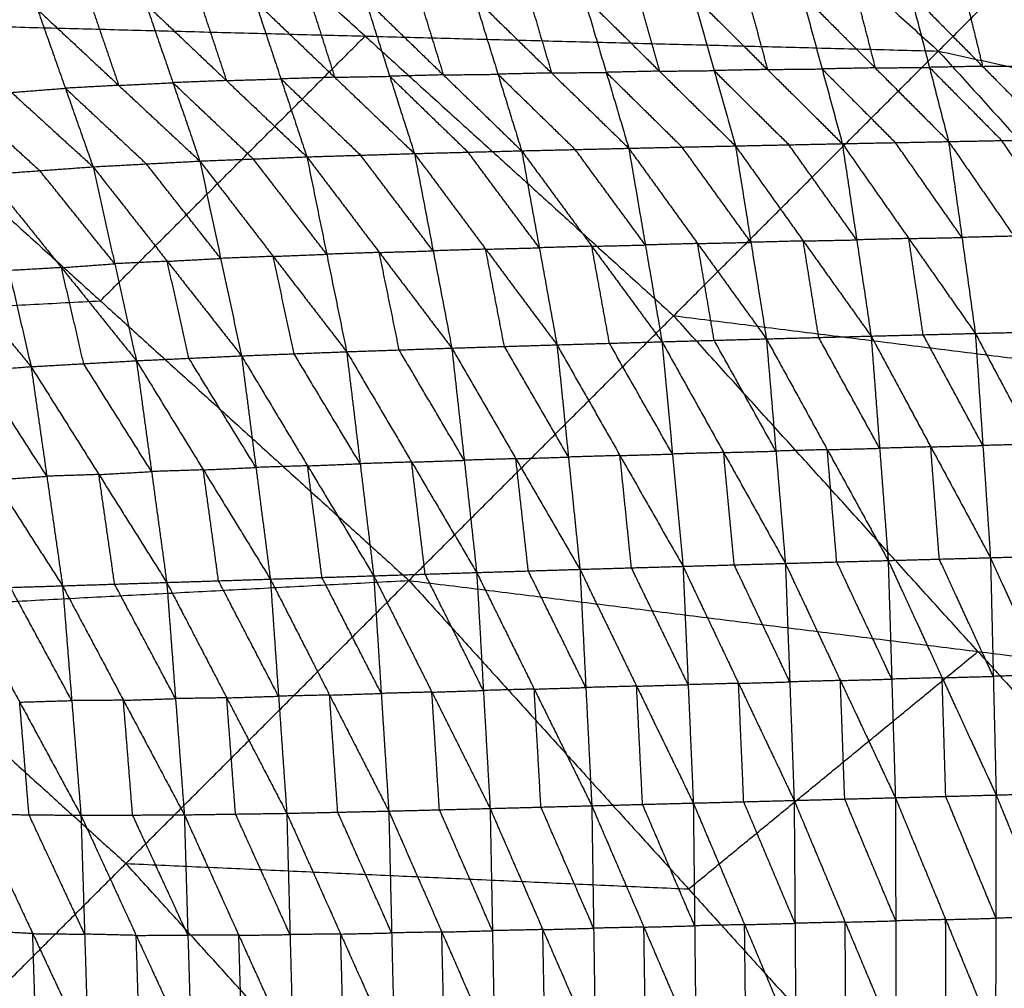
# Model space of a CAD drawing. Header units: millimetres. Extents: x -106 to 110, y -96 to 120.
# Tile 822 of 1020: x 51.02 to 59.65, y 60.99 to 69.49. Entities that reach past the tile are written whole.
import ezdxf

# ---------------------------------------------------------------- set-up
doc = ezdxf.new("R2010")
doc.units = ezdxf.units.MM
doc.header["$MEASUREMENT"] = 0
doc.layers.add('Default', color=7, linetype='Continuous', true_color=0x000000)

msp = doc.modelspace()

# ---------------------------------------------------------------- linework, layer by layer
at = {"layer": 'Default'}
for points in [[(49.0229, 69.4732, 4.6759), (51.105, 72.0103, 5.1322), (53.1871, 74.5473, 5.5886)], [(53.1871, 74.5473, 5.5886), (56.1309, 71.8791, 5.5886), (59.0748, 69.211, 5.5886)], [(59.0748, 69.211, 5.5886), (61.156, 71.2922, 6.2709), (63.2373, 73.3734, 6.9532)], [(54.0488, 69.3421, 5.1322), (52.5769, 70.6762, 5.1322), (51.105, 72.0103, 5.1322)], [(54.5274, 69.673, 1.9296), (54.6311, 69.3374, 1.5247), (54.7347, 69.0018, 1.1197)], [(55.0064, 69.6789, 1.9913), (55.2137, 69.0078, 1.1814), (55.421, 68.3366, 0.3714)], [(55.0064, 69.6789, 1.9913), (55.6835, 69.0189, 1.2419), (56.3606, 68.3588, 0.4925)], [(55.4859, 69.6843, 2.0566), (55.5847, 69.3516, 1.6493), (55.6835, 69.0189, 1.2419)], [(55.9653, 69.6896, 2.1219), (56.163, 69.0242, 1.3072), (56.3606, 68.3588, 0.4925)], [(55.9653, 69.6896, 2.1219), (56.6305, 69.0345, 1.3718), (57.2957, 68.3795, 0.6218)], [(56.4431, 69.6946, 2.1907), (56.5368, 69.3646, 1.7813), (56.6305, 69.0345, 1.3718)], [(56.921, 69.6995, 2.2595), (57.1084, 69.0395, 1.4406), (57.2957, 68.3795, 0.6218)], [(56.921, 69.6995, 2.2595), (57.5769, 69.0493, 1.5095), (58.2328, 68.3991, 0.7596)], [(57.3994, 69.7043, 2.3321), (57.4881, 69.3768, 1.9208), (57.5769, 69.0493, 1.5095)], [(57.8778, 69.7091, 2.4048), (58.0553, 69.0541, 1.5822), (58.2328, 68.3991, 0.7596)], [(57.8778, 69.7091, 2.4048), (58.5212, 69.0633, 1.6545), (59.1646, 68.4176, 0.9043)], [(58.3533, 69.7138, 2.4809), (58.4373, 69.3886, 2.0677), (58.5212, 69.0633, 1.6545)], [(58.8288, 69.7185, 2.557), (58.9967, 69.0681, 1.7306), (59.1646, 68.4176, 0.9043)], [(58.8288, 69.7185, 2.557), (59.4629, 69.077, 1.8065), (60.097, 68.4354, 1.0561)], [(59.3046, 69.7233, 2.6371), (59.3837, 69.4002, 2.2218), (59.4629, 69.077, 1.8065)], [(51.6526, 69.5973, 1.5859), (51.7705, 69.2537, 1.1923), (51.8884, 68.9101, 0.7988)], [(52.1278, 69.621, 1.639), (52.3637, 68.9338, 0.8519), (52.5995, 68.2466, 0.0648)], [(52.1278, 69.621, 1.639), (52.8329, 68.9523, 0.8979), (53.538, 68.2836, 0.1569)], [(52.6056, 69.6354, 1.6946), (52.7193, 69.2939, 1.2963), (52.8329, 68.9523, 0.8979)], [(53.0835, 69.6499, 1.7502), (53.3108, 68.9668, 0.9535), (53.538, 68.2836, 0.1569)], [(53.0835, 69.6499, 1.7502), (53.7823, 68.9811, 1.0048), (54.4812, 68.3123, 0.2595)], [(53.5659, 69.6585, 1.8091), (53.6741, 69.3198, 1.407), (53.7823, 68.9811, 1.0048)], [(54.0484, 69.6671, 1.868), (54.2648, 68.9897, 1.0637), (54.4812, 68.3123, 0.2595)], [(54.0484, 69.6671, 1.868), (54.7347, 69.0018, 1.1197), (55.421, 68.3366, 0.3714)], [(50.2337, 69.5006, 1.431), (50.9485, 68.8485, 0.7071), (51.6634, 68.1965, -0.0168)], [(51.1773, 69.5736, 1.5328), (51.4204, 68.885, 0.758), (51.6634, 68.1965, -0.0168)], [(51.1773, 69.5736, 1.5328), (51.8884, 68.9101, 0.7988), (52.5995, 68.2466, 0.0648)], [(49.0229, 69.4732, 4.6759), (51.7281, 67.0214, 4.6759), (54.4333, 64.5695, 4.6759)], [(49.0229, 69.4732, 4.6759), (54.0488, 69.3421, 5.1322), (59.0748, 69.211, 5.5886)], [(51.7281, 67.0214, 4.6759), (52.8885, 68.1817, 4.904), (54.0488, 69.3421, 5.1322)], [(54.0488, 69.3421, 5.1322), (55.4014, 68.1162, 5.1322), (56.7541, 66.8902, 5.1322)], [(54.4333, 64.5695, 4.6759), (56.7541, 66.8902, 5.1322), (59.0748, 69.211, 5.5886)], [(59.0748, 69.211, 5.5886), (61.743, 66.2671, 5.5886), (64.4111, 63.3232, 5.5886)], [(59.0748, 69.211, 5.5886), (64.0182, 68.1343, 6.2709), (68.9615, 67.0577, 6.9532)], [(58.5212, 69.0633, 1.6545), (58.759, 69.0657, 1.6926), (58.9967, 69.0681, 1.7306)], [(59.4629, 69.077, 1.8065), (59.2298, 69.0725, 1.7686), (58.9967, 69.0681, 1.7306)], [(58.9967, 69.0681, 1.7306), (59.3137, 68.7473, 1.3554), (59.6308, 68.4265, 0.9802)], [(59.4629, 69.077, 1.8065), (59.7008, 69.0794, 1.8466), (59.9387, 69.0818, 1.8866)], [(53.7823, 68.9811, 1.0048), (53.5465, 68.9739, 0.9792), (53.3108, 68.9668, 0.9535)], [(53.7823, 68.9811, 1.0048), (54.0236, 68.9854, 1.0343), (54.2648, 68.9897, 1.0637)], [(54.7347, 69.0018, 1.1197), (54.4997, 68.9958, 1.0917), (54.2648, 68.9897, 1.0637)], [(54.2648, 68.9897, 1.0637), (54.608, 68.6571, 0.6896), (54.9511, 68.3245, 0.3154)], [(54.7347, 69.0018, 1.1197), (54.9742, 69.0048, 1.1505), (55.2137, 69.0078, 1.1814)], [(55.6835, 69.0189, 1.2419), (55.4486, 69.0133, 1.2116), (55.2137, 69.0078, 1.1814)], [(55.2137, 69.0078, 1.1814), (55.5523, 68.6777, 0.8067), (55.8908, 68.3477, 0.4319)], [(55.6835, 69.0189, 1.2419), (55.9232, 69.0215, 1.2746), (56.163, 69.0242, 1.3072)], [(56.6305, 69.0345, 1.3718), (56.3967, 69.0294, 1.3395), (56.163, 69.0242, 1.3072)], [(56.163, 69.0242, 1.3072), (56.4956, 68.6967, 0.9322), (56.8282, 68.3692, 0.5571)], [(56.6305, 69.0345, 1.3718), (56.8694, 69.037, 1.4062), (57.1084, 69.0395, 1.4406)], [(57.5769, 69.0493, 1.5095), (57.3426, 69.0444, 1.4751), (57.1084, 69.0395, 1.4406)], [(57.1084, 69.0395, 1.4406), (57.4363, 68.7144, 1.0656), (57.7643, 68.3893, 0.6907)], [(57.5769, 69.0493, 1.5095), (57.8161, 69.0517, 1.5459), (58.0553, 69.0541, 1.5822)], [(58.5212, 69.0633, 1.6545), (58.2883, 69.0587, 1.6184), (58.0553, 69.0541, 1.5822)], [(58.0553, 69.0541, 1.5822), (58.377, 68.7312, 1.2071), (58.6987, 68.4083, 0.8319)], [(51.8884, 68.9101, 0.7988), (51.6544, 68.8976, 0.7784), (51.4204, 68.885, 0.758)], [(51.8884, 68.9101, 0.7988), (52.126, 68.9219, 0.8253), (52.3637, 68.9338, 0.8519)], [(52.8329, 68.9523, 0.8979), (52.5983, 68.9431, 0.8749), (52.3637, 68.9338, 0.8519)], [(52.3637, 68.9338, 0.8519), (52.7162, 68.5995, 0.4814), (53.0688, 68.2651, 0.1108)], [(52.8329, 68.9523, 0.8979), (53.0718, 68.9595, 0.9257), (53.3108, 68.9668, 0.9535)], [(53.3108, 68.9668, 0.9535), (53.6602, 68.6324, 0.5809), (54.0096, 68.298, 0.2082)], [(50.4817, 68.8144, 0.6718), (50.8391, 68.4884, 0.3099), (51.1966, 68.1624, -0.052)], [(50.9485, 68.8485, 0.7071), (51.1844, 68.8668, 0.7326), (51.4204, 68.885, 0.758)], [(51.4204, 68.885, 0.758), (51.7759, 68.5533, 0.391), (52.1314, 68.2215, 0.024)], [(56.3606, 68.3588, 0.4925), (56.8282, 68.3692, 0.5571), (57.2957, 68.3795, 0.6218)], [(57.2957, 68.3795, 0.6218), (57.7643, 68.3893, 0.6907), (58.2328, 68.3991, 0.7596)], [(57.2957, 68.3795, 0.6218), (57.4315, 67.5336, 0.0019), (57.5673, 66.6878, -0.6179)], [(57.2957, 68.3795, 0.6218), (57.8906, 67.5458, 0.0667), (58.4854, 66.7121, -0.4883)], [(58.3591, 67.5556, 0.1356), (58.0617, 67.9724, 0.4131), (57.7643, 68.3893, 0.6907)], [(58.2328, 68.3991, 0.7596), (58.6987, 68.4083, 0.8319), (59.1646, 68.4176, 0.9043)], [(58.2328, 68.3991, 0.7596), (58.3591, 67.5556, 0.1356), (58.4854, 66.7121, -0.4883)], [(58.2328, 68.3991, 0.7596), (58.8159, 67.5673, 0.2036), (59.3991, 66.7355, -0.3523)], [(59.2818, 67.5765, 0.276), (58.9903, 67.9924, 0.554), (58.6987, 68.4083, 0.8319)], [(59.1646, 68.4176, 0.9043), (59.6308, 68.4265, 0.9802), (60.097, 68.4354, 1.0561)], [(59.1646, 68.4176, 0.9043), (59.2818, 67.5765, 0.276), (59.3991, 66.7355, -0.3523)], [(59.1646, 68.4176, 0.9043), (59.7389, 67.5879, 0.347), (60.3131, 66.7582, -0.2102)], [(60.205, 67.5968, 0.4229), (59.9179, 68.0117, 0.7015), (59.6308, 68.4265, 0.9802)], [(53.538, 68.2836, 0.1569), (54.0096, 68.298, 0.2082), (54.4812, 68.3123, 0.2595)], [(54.645, 67.4595, -0.3468), (54.3273, 67.8787, -0.0693), (54.0096, 68.298, 0.2082)], [(54.4812, 68.3123, 0.2595), (54.9511, 68.3245, 0.3154), (55.421, 68.3366, 0.3714)], [(54.4812, 68.3123, 0.2595), (54.645, 67.4595, -0.3468), (54.8088, 66.6067, -0.9531)], [(54.4812, 68.3123, 0.2595), (55.106, 67.4739, -0.2958), (55.7307, 66.6356, -0.8511)], [(55.5759, 67.4861, -0.2399), (55.2635, 67.9053, 0.0378), (54.9511, 68.3245, 0.3154)], [(55.421, 68.3366, 0.3714), (55.8908, 68.3477, 0.4319), (56.3606, 68.3588, 0.4925)], [(55.421, 68.3366, 0.3714), (55.5759, 67.4861, -0.2399), (55.7307, 66.6356, -0.8511)], [(55.421, 68.3366, 0.3714), (56.0364, 67.4995, -0.1837), (56.6517, 66.6624, -0.7389)], [(56.5062, 67.5106, -0.1232), (56.1985, 67.9291, 0.1544), (55.8908, 68.3477, 0.4319)], [(56.3606, 68.3588, 0.4925), (56.5062, 67.5106, -0.1232), (56.6517, 66.6624, -0.7389)], [(56.3606, 68.3588, 0.4925), (56.9639, 67.5233, -0.0627), (57.5673, 66.6878, -0.6179)], [(57.4315, 67.5336, 0.0019), (57.1298, 67.9514, 0.2795), (56.8282, 68.3692, 0.5571)], [(51.6634, 68.1965, -0.0168), (52.1314, 68.2215, 0.024), (52.5995, 68.2466, 0.0648)], [(52.7822, 67.3928, -0.5279), (52.4568, 67.8072, -0.2519), (52.1314, 68.2215, 0.024)], [(52.5995, 68.2466, 0.0648), (53.0688, 68.2651, 0.1108), (53.538, 68.2836, 0.1569)], [(52.5995, 68.2466, 0.0648), (52.7822, 67.3928, -0.5279), (52.9649, 66.539, -1.1206)], [(52.5995, 68.2466, 0.0648), (53.243, 67.4108, -0.4893), (53.8866, 66.5751, -1.0434)], [(53.7123, 67.4294, -0.4433), (53.3905, 67.8472, -0.1662), (53.0688, 68.2651, 0.1108)], [(53.538, 68.2836, 0.1569), (53.7123, 67.4294, -0.4433), (53.8866, 66.5751, -1.0434)], [(53.538, 68.2836, 0.1569), (54.1734, 67.4452, -0.3981), (54.8088, 66.6067, -0.9531)], [(50.7298, 68.1283, -0.0873), (51.1966, 68.1624, -0.052), (51.6634, 68.1965, -0.0168)], [(50.7298, 68.1283, -0.0873), (50.9248, 67.2861, -0.6588), (51.1199, 66.4439, -1.2302)], [(50.7298, 68.1283, -0.0873), (51.3864, 67.3122, -0.6353), (52.0431, 66.4961, -1.1833)], [(51.8532, 67.3463, -0.6), (51.5249, 67.7543, -0.326), (51.1966, 68.1624, -0.052)], [(51.6634, 68.1965, -0.0168), (51.8532, 67.3463, -0.6), (52.0431, 66.4961, -1.1833)], [(51.6634, 68.1965, -0.0168), (52.3141, 67.3677, -0.5687), (52.9649, 66.539, -1.1206)], [(49.8092, 68.0381, -0.1447), (50.4645, 67.241, -0.6874), (51.1199, 66.4439, -1.2302)], [(56.9639, 67.5233, -0.0627), (56.7351, 67.5169, -0.093), (56.5062, 67.5106, -0.1232)], [(56.9639, 67.5233, -0.0627), (57.1977, 67.5285, -0.0304), (57.4315, 67.5336, 0.0019)], [(57.1095, 66.6751, -0.6784), (57.0367, 67.0992, -0.3706), (56.9639, 67.5233, -0.0627)], [(57.8906, 67.5458, 0.0667), (57.661, 67.5397, 0.0343), (57.4315, 67.5336, 0.0019)], [(57.8906, 67.5458, 0.0667), (58.1248, 67.5507, 0.1012), (58.3591, 67.5556, 0.1356)], [(58.0263, 66.6999, -0.5531), (57.9585, 67.1229, -0.2432), (57.8906, 67.5458, 0.0667)], [(58.8159, 67.5673, 0.2036), (58.5875, 67.5614, 0.1696), (58.3591, 67.5556, 0.1356)], [(58.8159, 67.5673, 0.2036), (59.0489, 67.5719, 0.2398), (59.2818, 67.5765, 0.276)], [(58.9422, 66.7238, -0.4203), (58.8791, 67.1455, -0.1083), (58.8159, 67.5673, 0.2036)], [(59.7389, 67.5879, 0.347), (59.5103, 67.5822, 0.3115), (59.2818, 67.5765, 0.276)], [(53.243, 67.4108, -0.4893), (53.4777, 67.4201, -0.4663), (53.7123, 67.4294, -0.4433)], [(54.1734, 67.4452, -0.3981), (53.9429, 67.4373, -0.4207), (53.7123, 67.4294, -0.4433)], [(54.1734, 67.4452, -0.3981), (54.4092, 67.4523, -0.3725), (54.645, 67.4595, -0.3468)], [(54.3477, 66.5909, -0.9983), (54.2606, 67.018, -0.6982), (54.1734, 67.4452, -0.3981)], [(55.106, 67.4739, -0.2958), (54.8755, 67.4667, -0.3213), (54.645, 67.4595, -0.3468)], [(55.106, 67.4739, -0.2958), (55.3409, 67.48, -0.2679), (55.5759, 67.4861, -0.2399)], [(55.2698, 66.6211, -0.9021), (55.1879, 67.0475, -0.599), (55.106, 67.4739, -0.2958)], [(56.0364, 67.4995, -0.1837), (55.8061, 67.4928, -0.2118), (55.5759, 67.4861, -0.2399)], [(56.0364, 67.4995, -0.1837), (56.2713, 67.505, -0.1535), (56.5062, 67.5106, -0.1232)], [(56.1912, 66.649, -0.795), (56.1138, 67.0742, -0.4894), (56.0364, 67.4995, -0.1837)], [(51.3864, 67.3122, -0.6353), (51.6198, 67.3293, -0.6177), (51.8532, 67.3463, -0.6)], [(52.3141, 67.3677, -0.5687), (52.0837, 67.357, -0.5844), (51.8532, 67.3463, -0.6)], [(52.3141, 67.3677, -0.5687), (52.5482, 67.3803, -0.5483), (52.7822, 67.3928, -0.5279)], [(52.504, 66.5176, -1.1519), (52.4091, 66.9427, -0.8603), (52.3141, 67.3677, -0.5687)], [(53.243, 67.4108, -0.4893), (53.0126, 67.4018, -0.5086), (52.7822, 67.3928, -0.5279)], [(53.4257, 66.5571, -1.082), (53.3344, 66.9839, -0.7857), (53.243, 67.4108, -0.4893)], [(51.3864, 67.3122, -0.6353), (51.1556, 67.2992, -0.647), (50.9248, 67.2861, -0.6588)], [(51.5815, 66.47, -1.2068), (51.484, 66.8911, -0.921), (51.3864, 67.3122, -0.6353)], [(46.7966, 66.7605, 4.4319), (49.2623, 66.8909, 4.5539), (51.7281, 67.0214, 4.6759)], [(56.7541, 66.8902, 5.1322), (59.2485, 66.5787, 5.3604), (61.743, 66.2671, 5.5886)], [(59.4222, 63.9464, 5.1322), (58.0881, 65.4183, 5.1322), (56.7541, 66.8902, 5.1322)], [(58.4854, 66.7121, -0.4883), (58.9422, 66.7238, -0.4203), (59.3991, 66.7355, -0.3523)], [(59.3991, 66.7355, -0.3523), (59.8561, 66.7469, -0.2813), (60.3131, 66.7582, -0.2102)], [(59.3991, 66.7355, -0.3523), (59.4655, 65.7523, -0.7491), (59.5319, 64.7691, -1.146)], [(59.3991, 66.7355, -0.3523), (59.9142, 65.7646, -0.6834), (60.4294, 64.7937, -1.0146)], [(55.7307, 66.6356, -0.8511), (56.1912, 66.649, -0.795), (56.6517, 66.6624, -0.7389)], [(56.7439, 65.678, -1.1226), (56.4675, 66.1635, -0.9588), (56.1912, 66.649, -0.795)], [(56.6517, 66.6624, -0.7389), (57.1095, 66.6751, -0.6784), (57.5673, 66.6878, -0.6179)], [(56.6517, 66.6624, -0.7389), (56.7439, 65.678, -1.1226), (56.8361, 64.6936, -1.5063)], [(56.6517, 66.6624, -0.7389), (57.1928, 65.6908, -1.0662), (57.7339, 64.7192, -1.3935)], [(57.6506, 65.7035, -1.0057), (57.38, 66.1893, -0.8421), (57.1095, 66.6751, -0.6784)], [(57.5673, 66.6878, -0.6179), (58.0263, 66.6999, -0.5531), (58.4854, 66.7121, -0.4883)], [(57.5673, 66.6878, -0.6179), (57.6506, 65.7035, -1.0057), (57.7339, 64.7192, -1.3935)], [(57.5673, 66.6878, -0.6179), (58.1011, 65.7161, -0.9453), (58.6349, 64.7444, -1.2726)], [(58.5601, 65.7283, -0.8805), (58.2932, 66.2141, -0.7168), (58.0263, 66.6999, -0.5531)], [(58.4854, 66.7121, -0.4883), (58.5601, 65.7283, -0.8805), (58.6349, 64.7444, -1.2726)], [(58.4854, 66.7121, -0.4883), (59.0087, 65.7406, -0.8172), (59.5319, 64.7691, -1.146)], [(59.4655, 65.7523, -0.7491), (59.2039, 66.2381, -0.5847), (58.9422, 66.7238, -0.4203)], [(52.9649, 66.539, -1.1206), (53.4257, 66.5571, -1.082), (53.8866, 66.5751, -1.0434)], [(53.8866, 66.5751, -1.0434), (54.3477, 66.5909, -0.9983), (54.8088, 66.6067, -0.9531)], [(53.8866, 66.5751, -1.0434), (54.0052, 65.5928, -1.4143), (54.1239, 64.6104, -1.7851)], [(53.8866, 66.5751, -1.0434), (54.4568, 65.6071, -1.3738), (55.0271, 64.6391, -1.7042)], [(54.918, 65.6229, -1.3287), (54.6328, 66.1069, -1.1635), (54.3477, 66.5909, -0.9983)], [(54.8088, 66.6067, -0.9531), (55.2698, 66.6211, -0.9021), (55.7307, 66.6356, -0.8511)], [(54.8088, 66.6067, -0.9531), (54.918, 65.6229, -1.3287), (55.0271, 64.6391, -1.7042)], [(54.8088, 66.6067, -0.9531), (55.3705, 65.6369, -1.2818), (55.9323, 64.6671, -1.6105)], [(55.8315, 65.6513, -1.2308), (55.5506, 66.1362, -1.0665), (55.2698, 66.6211, -0.9021)], [(55.7307, 66.6356, -0.8511), (55.8315, 65.6513, -1.2308), (55.9323, 64.6671, -1.6105)], [(55.7307, 66.6356, -0.8511), (56.2834, 65.6646, -1.1787), (56.8361, 64.6936, -1.5063)], [(51.1199, 66.4439, -1.2302), (51.5815, 66.47, -1.2068), (52.0431, 66.4961, -1.1833)], [(52.0431, 66.4961, -1.1833), (52.504, 66.5176, -1.1519), (52.9649, 66.539, -1.1206)], [(52.0431, 66.4961, -1.1833), (52.1762, 65.5241, -1.5426), (52.3092, 64.5521, -1.9018)], [(52.0431, 66.4961, -1.1833), (52.6304, 65.5388, -1.5175), (53.2177, 64.5814, -1.8517)], [(53.0913, 65.5602, -1.4861), (52.7976, 66.0389, -1.319), (52.504, 66.5176, -1.1519)], [(52.9649, 66.539, -1.1206), (53.0913, 65.5602, -1.4861), (53.2177, 64.5814, -1.8517)], [(52.9649, 66.539, -1.1206), (53.5444, 65.5747, -1.4528), (54.1239, 64.6104, -1.7851)], [(54.0052, 65.5928, -1.4143), (53.7155, 66.0749, -1.2481), (53.4257, 66.5571, -1.082)], [(50.2034, 66.3807, -1.2579), (50.6617, 66.4123, -1.2441), (51.1199, 66.4439, -1.2302)], [(51.2578, 65.4833, -1.5818), (50.9597, 65.9478, -1.4129), (50.6617, 66.4123, -1.2441)], [(51.1199, 66.4439, -1.2302), (51.2578, 65.4833, -1.5818), (51.3957, 64.5227, -1.9333)], [(51.1199, 66.4439, -1.2302), (51.7145, 65.498, -1.566), (52.3092, 64.5521, -1.9018)], [(52.1762, 65.5241, -1.5426), (51.8788, 65.9971, -1.3747), (51.5815, 66.47, -1.2068)], [(50.2034, 66.3807, -1.2579), (50.7996, 65.4517, -1.5956), (51.3957, 64.5227, -1.9333)], [(57.1928, 65.6908, -1.0662), (57.4217, 65.6971, -1.036), (57.6506, 65.7035, -1.0057)], [(58.1011, 65.7161, -0.9453), (57.8758, 65.7098, -0.9755), (57.6506, 65.7035, -1.0057)], [(58.1011, 65.7161, -0.9453), (58.3306, 65.7222, -0.9129), (58.5601, 65.7283, -0.8805)], [(58.1844, 64.7318, -1.3331), (58.1427, 65.2239, -1.1392), (58.1011, 65.7161, -0.9453)], [(59.0087, 65.7406, -0.8172), (58.7844, 65.7344, -0.8488), (58.5601, 65.7283, -0.8805)], [(59.0087, 65.7406, -0.8172), (59.2371, 65.7465, -0.7831), (59.4655, 65.7523, -0.7491)], [(59.0834, 64.7568, -1.2093), (59.046, 65.2487, -1.0132), (59.0087, 65.7406, -0.8172)], [(59.9142, 65.7646, -0.6834), (59.6899, 65.7585, -0.7163), (59.4655, 65.7523, -0.7491)], [(54.4568, 65.6071, -1.3738), (54.6874, 65.615, -1.3512), (54.918, 65.6229, -1.3287)], [(55.3705, 65.6369, -1.2818), (55.1442, 65.6299, -1.3052), (54.918, 65.6229, -1.3287)], [(55.3705, 65.6369, -1.2818), (55.601, 65.6441, -1.2563), (55.8315, 65.6513, -1.2308)], [(55.4797, 64.6531, -1.6573), (55.4251, 65.145, -1.4696), (55.3705, 65.6369, -1.2818)], [(56.2834, 65.6646, -1.1787), (56.0574, 65.6579, -1.2048), (55.8315, 65.6513, -1.2308)], [(56.2834, 65.6646, -1.1787), (56.5136, 65.6713, -1.1506), (56.7439, 65.678, -1.1226)], [(56.3842, 64.6803, -1.5584), (56.3338, 65.1724, -1.3685), (56.2834, 65.6646, -1.1787)], [(57.1928, 65.6908, -1.0662), (56.9683, 65.6844, -1.0944), (56.7439, 65.678, -1.1226)], [(57.285, 64.7064, -1.4499), (57.2389, 65.1986, -1.2581), (57.1928, 65.6908, -1.0662)], [(52.6304, 65.5388, -1.5175), (52.4033, 65.5314, -1.53), (52.1762, 65.5241, -1.5426)], [(52.6304, 65.5388, -1.5175), (52.8608, 65.5495, -1.5018), (53.0913, 65.5602, -1.4861)], [(52.7634, 64.5667, -1.8768), (52.6969, 65.0528, -1.6971), (52.6304, 65.5388, -1.5175)], [(53.5444, 65.5747, -1.4528), (53.3178, 65.5675, -1.4695), (53.0913, 65.5602, -1.4861)], [(53.5444, 65.5747, -1.4528), (53.7748, 65.5837, -1.4336), (54.0052, 65.5928, -1.4143)], [(53.6708, 64.5959, -1.8184), (53.6076, 65.0853, -1.6356), (53.5444, 65.5747, -1.4528)], [(54.4568, 65.6071, -1.3738), (54.231, 65.5999, -1.394), (54.0052, 65.5928, -1.4143)], [(54.5755, 64.6248, -1.7447), (54.5162, 65.1159, -1.5592), (54.4568, 65.6071, -1.3738)], [(50.7996, 65.4517, -1.5956), (51.0287, 65.4675, -1.5887), (51.2578, 65.4833, -1.5818)], [(51.7145, 65.498, -1.566), (51.4862, 65.4906, -1.5739), (51.2578, 65.4833, -1.5818)], [(51.7145, 65.498, -1.566), (51.9453, 65.5111, -1.5543), (52.1762, 65.5241, -1.5426)], [(51.8525, 64.5374, -1.9176), (51.7835, 65.0177, -1.7418), (51.7145, 65.498, -1.566)], [(58.6349, 64.7444, -1.2726), (59.0834, 64.7568, -1.2093), (59.5319, 64.7691, -1.146)], [(59.5569, 63.7288, -1.3222), (59.3202, 64.2428, -1.2657), (59.0834, 64.7568, -1.2093)], [(59.5319, 64.7691, -1.146), (59.9807, 64.7814, -1.0803), (60.4294, 64.7937, -1.0146)], [(59.5319, 64.7691, -1.146), (59.5569, 63.7288, -1.3222), (59.5819, 62.6885, -1.4984)], [(59.5319, 64.7691, -1.146), (59.9991, 63.7409, -1.2621), (60.4663, 62.7127, -1.3781)], [(55.0271, 64.6391, -1.7042), (55.4797, 64.6531, -1.6573), (55.9323, 64.6671, -1.6105)], [(55.9323, 64.6671, -1.6105), (56.3842, 64.6803, -1.5584), (56.8361, 64.6936, -1.5063)], [(55.9323, 64.6671, -1.6105), (55.9843, 63.6308, -1.768), (56.0363, 62.5945, -1.9254)], [(55.9323, 64.6671, -1.6105), (56.4294, 63.6425, -1.7201), (56.9265, 62.6179, -1.8298)], [(56.8813, 63.6557, -1.668), (56.6327, 64.168, -1.6132), (56.3842, 64.6803, -1.5584)], [(56.8361, 64.6936, -1.5063), (57.285, 64.7064, -1.4499), (57.7339, 64.7192, -1.3935)], [(56.8361, 64.6936, -1.5063), (56.8813, 63.6557, -1.668), (56.9265, 62.6179, -1.8298)], [(56.8361, 64.6936, -1.5063), (57.3233, 63.6674, -1.6162), (57.8106, 62.6412, -1.7261)], [(57.7723, 63.6802, -1.5598), (57.5286, 64.1933, -1.5049), (57.285, 64.7064, -1.4499)], [(57.7339, 64.7192, -1.3935), (58.1844, 64.7318, -1.3331), (58.6349, 64.7444, -1.2726)], [(57.7339, 64.7192, -1.3935), (57.7723, 63.6802, -1.5598), (57.8106, 62.6412, -1.7261)], [(57.7339, 64.7192, -1.3935), (58.216, 63.692, -1.5042), (58.6981, 62.6648, -1.6148)], [(58.6665, 63.7046, -1.4437), (58.4254, 64.2182, -1.3884), (58.1844, 64.7318, -1.3331)], [(58.6349, 64.7444, -1.2726), (58.6665, 63.7046, -1.4437), (58.6981, 62.6648, -1.6148)], [(58.6349, 64.7444, -1.2726), (59.1084, 63.7165, -1.3855), (59.5819, 62.6885, -1.4984)], [(52.3092, 64.5521, -1.9018), (52.7634, 64.5667, -1.8768), (53.2177, 64.5814, -1.8517)], [(53.2177, 64.5814, -1.8517), (53.6708, 64.5959, -1.8184), (54.1239, 64.6104, -1.7851)], [(53.2177, 64.5814, -1.8517), (53.2898, 63.5547, -1.9969), (53.3619, 62.528, -2.1421)], [(53.2177, 64.5814, -1.8517), (53.737, 63.5644, -1.9677), (54.2563, 62.5475, -2.0837)], [(54.1901, 63.5789, -1.9344), (53.9305, 64.0874, -1.8764), (53.6708, 64.5959, -1.8184)], [(54.1239, 64.6104, -1.7851), (54.5755, 64.6248, -1.7447), (55.0271, 64.6391, -1.7042)], [(54.1239, 64.6104, -1.7851), (54.1901, 63.5789, -1.9344), (54.2563, 62.5475, -2.0837)], [(54.1239, 64.6104, -1.7851), (54.6343, 63.5904, -1.8981), (55.1447, 62.5704, -2.011)], [(55.0859, 63.6048, -1.8576), (54.8307, 64.1148, -1.8011), (54.5755, 64.6248, -1.7447)], [(55.0271, 64.6391, -1.7042), (55.0859, 63.6048, -1.8576), (55.1447, 62.5704, -2.011)], [(55.0271, 64.6391, -1.7042), (55.5317, 63.6168, -1.8148), (56.0363, 62.5945, -1.9254)], [(55.9843, 63.6308, -1.768), (55.732, 64.142, -1.7127), (55.4797, 64.6531, -1.6573)], [(44.5703, 64.0477, 4.1879), (49.5018, 64.3086, 4.4319), (54.4333, 64.5695, 4.6759)], [(49.4703, 59.6065, 4.1879), (51.9518, 62.088, 4.4319), (54.4333, 64.5695, 4.6759)], [(50.4833, 64.4945, -1.9421), (50.9395, 64.5086, -1.9377), (51.3957, 64.5227, -1.9333)], [(50.4833, 64.4945, -1.9421), (51.0202, 63.5026, -2.0739), (51.557, 62.5106, -2.2058)], [(51.4764, 63.5167, -2.0695), (51.2079, 64.0126, -2.0036), (50.9395, 64.5086, -1.9377)], [(51.3957, 64.5227, -1.9333), (51.8525, 64.5374, -1.9176), (52.3092, 64.5521, -1.9018)], [(51.3957, 64.5227, -1.9333), (51.4764, 63.5167, -2.0695), (51.557, 62.5106, -2.2058)], [(51.3957, 64.5227, -1.9333), (51.9296, 63.5188, -2.0585), (52.4636, 62.5148, -2.1836)], [(52.3864, 63.5335, -2.0427), (52.1194, 64.0354, -1.9801), (51.8525, 64.5374, -1.9176)], [(52.3092, 64.5521, -1.9018), (52.3864, 63.5335, -2.0427), (52.4636, 62.5148, -2.1836)], [(52.3092, 64.5521, -1.9018), (52.8355, 63.5401, -2.022), (53.3619, 62.528, -2.1421)], [(53.2898, 63.5547, -1.9969), (53.0266, 64.0607, -1.9368), (52.7634, 64.5667, -1.8768)], [(54.4333, 64.5695, 4.6759), (56.8852, 61.8643, 4.6759), (59.3371, 59.1591, 4.6759)], [(54.4333, 64.5695, 4.6759), (59.4222, 63.9464, 5.1322), (64.4111, 63.3232, 5.5886)], [(49.5018, 64.3086, 4.4319), (50.7268, 63.1983, 4.4319), (51.9518, 62.088, 4.4319)], [(56.8852, 61.8643, 4.6759), (58.1537, 62.9053, 4.904), (59.4222, 63.9464, 5.1322)], [(59.4222, 63.9464, 5.1322), (60.6482, 62.5938, 5.1322), (61.8741, 61.2411, 5.1322)], [(59.1084, 63.7165, -1.3855), (58.8874, 63.7105, -1.4146), (58.6665, 63.7046, -1.4437)], [(59.1084, 63.7165, -1.3855), (59.3327, 63.7226, -1.3539), (59.5569, 63.7288, -1.3222)], [(59.14, 62.6766, -1.5566), (59.1242, 63.1965, -1.471), (59.1084, 63.7165, -1.3855)], [(59.9991, 63.7409, -1.2621), (59.778, 63.7349, -1.2921), (59.5569, 63.7288, -1.3222)], [(55.5317, 63.6168, -1.8148), (55.758, 63.6238, -1.7914), (55.9843, 63.6308, -1.768)], [(56.4294, 63.6425, -1.7201), (56.2068, 63.6366, -1.7441), (55.9843, 63.6308, -1.768)], [(56.4294, 63.6425, -1.7201), (56.6553, 63.6491, -1.6941), (56.8813, 63.6557, -1.668)], [(56.4814, 62.6062, -1.8776), (56.4554, 63.1243, -1.7989), (56.4294, 63.6425, -1.7201)], [(57.3233, 63.6674, -1.6162), (57.1023, 63.6615, -1.6421), (56.8813, 63.6557, -1.668)], [(57.3233, 63.6674, -1.6162), (57.5478, 63.6738, -1.588), (57.7723, 63.6802, -1.5598)], [(57.3686, 62.6295, -1.7779), (57.3459, 63.1485, -1.697), (57.3233, 63.6674, -1.6162)], [(58.216, 63.692, -1.5042), (57.9941, 63.6861, -1.532), (57.7723, 63.6802, -1.5598)], [(58.216, 63.692, -1.5042), (58.4412, 63.6983, -1.4739), (58.6665, 63.7046, -1.4437)], [(58.2543, 62.653, -1.6704), (58.2352, 63.1725, -1.5873), (58.216, 63.692, -1.5042)], [(52.8355, 63.5401, -2.022), (53.0627, 63.5474, -2.0094), (53.2898, 63.5547, -1.9969)], [(53.737, 63.5644, -1.9677), (53.5134, 63.5595, -1.9823), (53.2898, 63.5547, -1.9969)], [(53.737, 63.5644, -1.9677), (53.9636, 63.5717, -1.9511), (54.1901, 63.5789, -1.9344)], [(53.8091, 62.5377, -2.1129), (53.773, 63.0511, -2.0403), (53.737, 63.5644, -1.9677)], [(54.6343, 63.5904, -1.8981), (54.4122, 63.5847, -1.9162), (54.1901, 63.5789, -1.9344)], [(54.6343, 63.5904, -1.8981), (54.8601, 63.5976, -1.8778), (55.0859, 63.6048, -1.8576)], [(54.7005, 62.5589, -2.0473), (54.6674, 63.0747, -1.9727), (54.6343, 63.5904, -1.8981)], [(55.5317, 63.6168, -1.8148), (55.3088, 63.6108, -1.8362), (55.0859, 63.6048, -1.8576)], [(55.5905, 62.5825, -1.9682), (55.5611, 63.0996, -1.8915), (55.5317, 63.6168, -1.8148)], [(51.0202, 63.5026, -2.0739), (51.2483, 63.5096, -2.0717), (51.4764, 63.5167, -2.0695)], [(51.1019, 62.5152, -2.205), (51.0611, 63.0089, -2.1394), (51.0202, 63.5026, -2.0739)], [(51.9296, 63.5188, -2.0585), (51.703, 63.5177, -2.064), (51.4764, 63.5167, -2.0695)], [(51.9296, 63.5188, -2.0585), (52.158, 63.5261, -2.0506), (52.3864, 63.5335, -2.0427)], [(52.0103, 62.5127, -2.1947), (51.97, 63.0157, -2.1266), (51.9296, 63.5188, -2.0585)], [(52.8355, 63.5401, -2.022), (52.611, 63.5368, -2.0323), (52.3864, 63.5335, -2.0427)], [(52.9127, 62.5214, -2.1628), (52.8741, 63.0307, -2.0924), (52.8355, 63.5401, -2.022)], [(59.3371, 59.1591, 4.6759), (61.8741, 61.2411, 5.1322), (64.4111, 63.3232, 5.5886)], [(58.6981, 62.6648, -1.6148), (59.14, 62.6766, -1.5566), (59.5819, 62.6885, -1.4984)], [(59.5802, 60.5278, -1.5221), (59.581, 61.6082, -1.5102), (59.5819, 62.6885, -1.4984)], [(59.5819, 62.6885, -1.4984), (60.0241, 62.7006, -1.4383), (60.4663, 62.7127, -1.3781)], [(59.5819, 62.6885, -1.4984), (60.019, 61.6194, -1.456), (60.4561, 60.5502, -1.4137)], [(55.1447, 62.5704, -2.011), (55.5905, 62.5825, -1.9682), (56.0363, 62.5945, -1.9254)], [(56.0363, 62.5945, -1.9254), (56.4814, 62.6062, -1.8776), (56.9265, 62.6179, -1.8298)], [(56.0363, 62.5945, -1.9254), (56.0526, 61.5204, -1.9139), (56.0688, 60.4462, -1.9023)], [(56.0363, 62.5945, -1.9254), (56.4933, 61.53, -1.8717), (56.9502, 60.4655, -1.8179)], [(56.9384, 61.5417, -1.8239), (56.7099, 62.0739, -1.8507), (56.4814, 62.6062, -1.8776)], [(56.9265, 62.6179, -1.8298), (57.3686, 62.6295, -1.7779), (57.8106, 62.6412, -1.7261)], [(56.9265, 62.6179, -1.8298), (56.9384, 61.5417, -1.8239), (56.9502, 60.4655, -1.8179)], [(56.9265, 62.6179, -1.8298), (57.3762, 61.5516, -1.7778), (57.826, 60.4854, -1.7258)], [(57.8183, 61.5633, -1.7259), (57.5934, 62.0964, -1.7519), (57.3686, 62.6295, -1.7779)], [(57.8106, 62.6412, -1.7261), (58.2543, 62.653, -1.6704), (58.6981, 62.6648, -1.6148)], [(57.8106, 62.6412, -1.7261), (57.8183, 61.5633, -1.7259), (57.826, 60.4854, -1.7258)], [(57.8106, 62.6412, -1.7261), (58.2577, 61.5737, -1.6762), (58.7049, 60.5062, -1.6264)], [(58.7015, 61.5855, -1.6206), (58.4779, 62.1192, -1.6455), (58.2543, 62.653, -1.6704)], [(58.6981, 62.6648, -1.6148), (58.7015, 61.5855, -1.6206), (58.7049, 60.5062, -1.6264)], [(58.6981, 62.6648, -1.6148), (59.1391, 61.5963, -1.5684), (59.5802, 60.5278, -1.5221)], [(59.581, 61.6082, -1.5102), (59.3605, 62.1424, -1.5334), (59.14, 62.6766, -1.5566)], [(50.6468, 62.5198, -2.2042), (51.1019, 62.5152, -2.205), (51.557, 62.5106, -2.2058)], [(50.6468, 62.5198, -2.2042), (51.1346, 61.4729, -2.1707), (51.6223, 60.4259, -2.1371)], [(51.5897, 61.4682, -2.1714), (51.3458, 61.9917, -2.1882), (51.1019, 62.5152, -2.205)], [(51.557, 62.5106, -2.2058), (52.0103, 62.5127, -2.1947), (52.4636, 62.5148, -2.1836)], [(51.557, 62.5106, -2.2058), (51.5897, 61.4682, -2.1714), (51.6223, 60.4259, -2.1371)], [(51.557, 62.5106, -2.2058), (52.0417, 61.4576, -2.1639), (52.5263, 60.4045, -2.1221)], [(52.4949, 61.4597, -2.1529), (52.2526, 61.9862, -2.1738), (52.0103, 62.5127, -2.1947)], [(52.4636, 62.5148, -2.1836), (52.9127, 62.5214, -2.1628), (53.3619, 62.528, -2.1421)], [(52.4636, 62.5148, -2.1836), (52.4949, 61.4597, -2.1529), (52.5263, 60.4045, -2.1221)], [(52.4636, 62.5148, -2.1836), (52.9414, 61.4581, -2.1362), (53.4191, 60.4014, -2.0889)], [(53.3905, 61.4647, -2.1155), (53.1516, 61.993, -2.1392), (52.9127, 62.5214, -2.1628)], [(53.3619, 62.528, -2.1421), (53.8091, 62.5377, -2.1129), (54.2563, 62.5475, -2.0837)], [(53.3619, 62.528, -2.1421), (53.3905, 61.4647, -2.1155), (53.4191, 60.4014, -2.0889)], [(53.3619, 62.528, -2.1421), (53.8343, 61.4694, -2.0909), (54.3068, 60.4107, -2.0397)], [(54.2816, 61.4791, -2.0617), (54.0453, 62.0084, -2.0873), (53.8091, 62.5377, -2.1129)], [(54.2563, 62.5475, -2.0837), (54.7005, 62.5589, -2.0473), (55.1447, 62.5704, -2.011)], [(54.2563, 62.5475, -2.0837), (54.2816, 61.4791, -2.0617), (54.3068, 60.4107, -2.0397)], [(54.2563, 62.5475, -2.0837), (54.7211, 61.4873, -2.0303), (55.186, 60.4272, -1.977)], [(55.1653, 61.4988, -1.994), (54.9329, 62.0289, -2.0207), (54.7005, 62.5589, -2.0473)], [(55.1447, 62.5704, -2.011), (55.1653, 61.4988, -1.994), (55.186, 60.4272, -1.977)], [(55.1447, 62.5704, -2.011), (55.6067, 61.5083, -1.9566), (56.0688, 60.4462, -1.9023)], [(56.0526, 61.5204, -1.9139), (55.8215, 62.0514, -1.941), (55.5905, 62.5825, -1.9682)], [(51.9518, 62.088, 4.4319), (54.4185, 61.9761, 4.5539), (56.8852, 61.8643, 4.6759)], [(54.4037, 59.3828, 4.4319), (53.1778, 60.7354, 4.4319), (51.9518, 62.088, 4.4319)], [(57.3762, 61.5516, -1.7778), (57.5973, 61.5575, -1.7519), (57.8183, 61.5633, -1.7259)], [(58.2577, 61.5737, -1.6762), (58.038, 61.5685, -1.7011), (57.8183, 61.5633, -1.7259)], [(58.2577, 61.5737, -1.6762), (58.4796, 61.5796, -1.6484), (58.7015, 61.5855, -1.6206)], [(58.2654, 60.4958, -1.6761), (58.2616, 61.0348, -1.6762), (58.2577, 61.5737, -1.6762)], [(59.1391, 61.5963, -1.5684), (58.9203, 61.5909, -1.5945), (58.7015, 61.5855, -1.6206)], [(59.1391, 61.5963, -1.5684), (59.3601, 61.6022, -1.5393), (59.581, 61.6082, -1.5102)], [(59.1425, 60.517, -1.5743), (59.1408, 61.0566, -1.5713), (59.1391, 61.5963, -1.5684)], [(60.019, 61.6194, -1.456), (59.8, 61.6138, -1.4831), (59.581, 61.6082, -1.5102)], [(51.1346, 61.4729, -2.1707), (50.9067, 61.4846, -2.1688), (50.6788, 61.4964, -2.167)], [(51.1666, 60.4494, -2.1335), (51.1506, 60.9611, -2.1521), (51.1346, 61.4729, -2.1707)], [(51.1346, 61.4729, -2.1707), (51.3621, 61.4706, -2.1711), (51.5897, 61.4682, -2.1714)], [(53.8343, 61.4694, -2.0909), (53.6124, 61.467, -2.1032), (53.3905, 61.4647, -2.1155)], [(53.8343, 61.4694, -2.0909), (54.058, 61.4742, -2.0763), (54.2816, 61.4791, -2.0617)], [(53.863, 60.4061, -2.0643), (53.8487, 60.9377, -2.0776), (53.8343, 61.4694, -2.0909)], [(54.7211, 61.4873, -2.0303), (54.5014, 61.4832, -2.046), (54.2816, 61.4791, -2.0617)], [(54.7211, 61.4873, -2.0303), (54.9432, 61.493, -2.0122), (55.1653, 61.4988, -1.994)], [(54.7464, 60.4189, -2.0083), (54.7338, 60.9531, -2.0193), (54.7211, 61.4873, -2.0303)], [(55.6067, 61.5083, -1.9566), (55.386, 61.5036, -1.9753), (55.1653, 61.4988, -1.994)], [(55.6067, 61.5083, -1.9566), (55.8297, 61.5143, -1.9352), (56.0526, 61.5204, -1.9139)], [(55.6274, 60.4367, -1.9396), (55.6171, 60.9725, -1.9481), (55.6067, 61.5083, -1.9566)], [(56.4933, 61.53, -1.8717), (56.2729, 61.5252, -1.8928), (56.0526, 61.5204, -1.9139)], [(56.4933, 61.53, -1.8717), (56.7158, 61.5358, -1.8478), (56.9384, 61.5417, -1.8239)], [(56.5095, 60.4558, -1.8601), (56.5014, 60.9929, -1.8659), (56.4933, 61.53, -1.8717)], [(57.3762, 61.5516, -1.7778), (57.1573, 61.5467, -1.8008), (56.9384, 61.5417, -1.8239)], [(57.3881, 60.4754, -1.7719), (57.3822, 61.0135, -1.7748), (57.3762, 61.5516, -1.7778)], [(52.0417, 61.4576, -2.1639), (51.8157, 61.4629, -2.1677), (51.5897, 61.4682, -2.1714)], [(52.0417, 61.4576, -2.1639), (52.2683, 61.4586, -2.1584), (52.4949, 61.4597, -2.1529)], [(52.0743, 60.4152, -2.1296), (52.058, 60.9364, -2.1468), (52.0417, 61.4576, -2.1639)], [(52.9414, 61.4581, -2.1362), (52.7181, 61.4589, -2.1446), (52.4949, 61.4597, -2.1529)], [(52.9414, 61.4581, -2.1362), (53.1659, 61.4614, -2.1259), (53.3905, 61.4647, -2.1155)], [(52.9727, 60.403, -2.1055), (52.957, 60.9305, -2.1209), (52.9414, 61.4581, -2.1362)]]:
    msp.add_open_spline(points, degree=2, dxfattribs=at)

doc.saveas('drawing.dxf')
